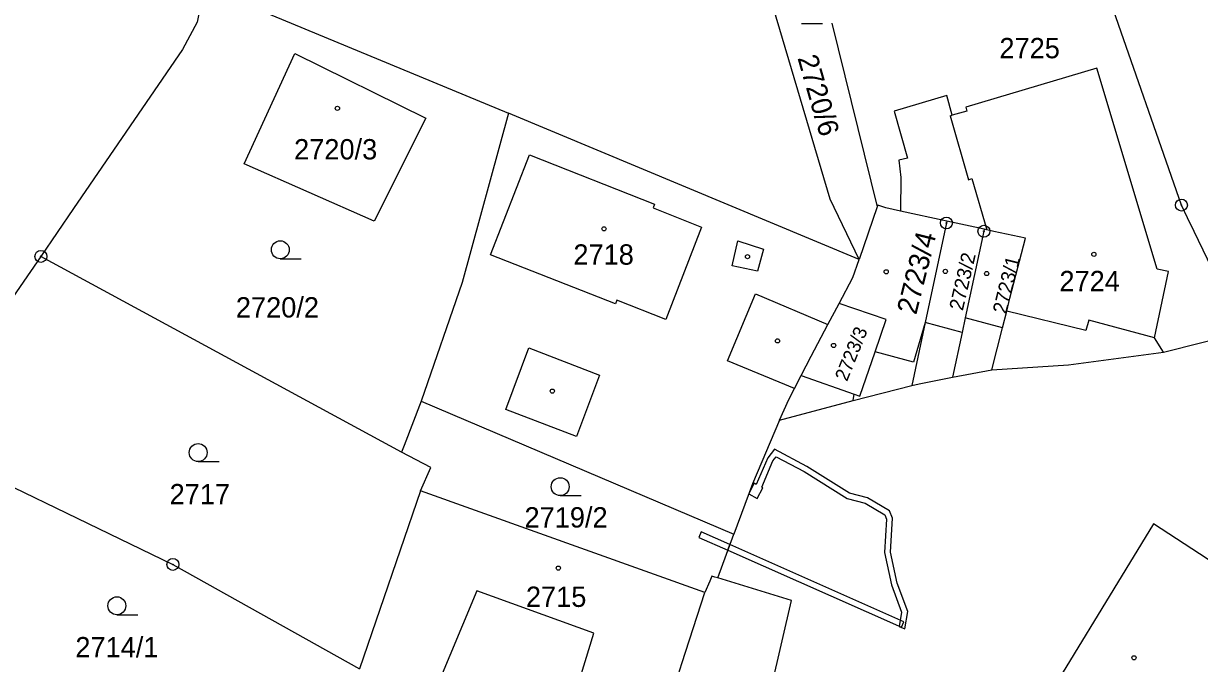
# Model space of a CAD drawing. Extents: x -644096 to -634268, y -1141430 to -1133463.
# Drawn here: x -639495.8 to -639397.4, y -1138389.6 to -1138336.1 of the extents above; entities that cross this region are included whole.
import ezdxf

# ---------------------------------------------------------------- set-up
doc = ezdxf.new("R2010")
doc.units = 0
for name, color, linetype in [('_CIVIL_CONSTRUCTION', 7, 'Continuous'), ('B_Hranice _3D', 7, 'Continuous'), ('M_Svah_Nasyp', 7, 'Continuous'), ('M_Svah_Zarez', 7, 'Continuous'), ('spodek_zarez', 7, 'Continuous'), ('svrsek_osa_sjezdy', 7, 'Continuous'), ('svrsek_osa_terminal_VRT', 7, 'Continuous'), ('svrsek_osa_VRT', 7, 'Continuous'), ('terminal_VRT', 7, 'Continuous')]:
    doc.layers.add(name, color=color, linetype=linetype)

msp = doc.modelspace()

# ---------------------------------------------------------------- linework, layer by layer
at = {"layer": '_CIVIL_CONSTRUCTION'}
for centre, radius in [((-639398.93, -1138351.24), 0.5), ((-639398.93, -1138351.24), 0.0303), ((-639418.58, -1138352.74), 0.5), ((-639418.58, -1138352.74), 0.0303), ((-639415.45, -1138353.43), 0.5), ((-639415.45, -1138353.43), 0.0303), ((-639494.32, -1138355.53), 0.5), ((-639494.32, -1138355.53), 0.0303), ((-639483.28, -1138381.29), 0.5), ((-639483.28, -1138381.29), 0.0303)]:
    msp.add_circle(centre, radius, dxfattribs=at)
at = {"layer": 'B_Hranice _3D'}
for points in [[(-639434.03, -1138374.84), (-639433.09, -1138372.64), (-639432.83, -1138372.3), (-639430.49, -1138373.53), (-639426.88, -1138375.79), (-639425.39, -1138376.18), (-639423.73, -1138377.14), (-639423.59, -1138377.51), (-639423.76, -1138380.3), (-639423.18, -1138382.99), (-639422.33, -1138385.28), (-639422.52, -1138386.47), (-639422.05, -1138386.68), (-639421.81, -1138385.22), (-639422.7, -1138382.85), (-639423.26, -1138380.26), (-639423.09, -1138377.43), (-639423.33, -1138376.8), (-639425.19, -1138375.72), (-639426.68, -1138375.33), (-639430.25, -1138373.09), (-639432.97, -1138371.66), (-639433.53, -1138372.38), (-639434.48, -1138374.61), (-639434.65, -1138374.51), (-639435.11, -1138375.4), (-639434.4, -1138375.77), (-639433.94, -1138374.88)], [(-639439.08, -1138378.57), (-639439.28, -1138379.03), (-639436.86, -1138380.1), (-639436.69, -1138379.63)], [(-639436.69, -1138379.63), (-639436.86, -1138380.1), (-639422.33, -1138386.55), (-639422.13, -1138386.09)]]:
    msp.add_lwpolyline(points, close=True, dxfattribs=at)
at = {"layer": 'M_Svah_Nasyp'}
for p, q in [((-639418.27, -1138343.77), (-639418.09, -1138343.72)), ((-639418.27, -1138343.77), (-639416.73, -1138349.12)), ((-639456.71, -1138355.41), (-639453.44, -1138347.04)), ((-639453.44, -1138347.04), (-639442.99, -1138351.16)), ((-639416.73, -1138349.12), (-639416.46, -1138349.03)), ((-639416.46, -1138349.03), (-639415.2, -1138353.32)), ((-639442.99, -1138351.16), (-639443.11, -1138351.48)), ((-639443.11, -1138351.48), (-639439.06, -1138353.08)), ((-639439.06, -1138353.08), (-639442.04, -1138360.81)), ((-639436.49, -1138356.32), (-639436.02, -1138354.23)), ((-639436.02, -1138354.23), (-639433.89, -1138354.94)), ((-639446.26, -1138359.51), (-639456.71, -1138355.41)), ((-639433.89, -1138354.94), (-639434.37, -1138356.78)), ((-639434.37, -1138356.78), (-639436.49, -1138356.32)), ((-639436.88, -1138364.28), (-639434.54, -1138358.67)), ((-639434.54, -1138358.67), (-639428.5, -1138361.23)), ((-639446.15, -1138359.2), (-639446.26, -1138359.51)), ((-639442.04, -1138360.81), (-639446.15, -1138359.2)), ((-639413.89, -1138361.52), (-639417.01, -1138360.68)), ((-639406.91, -1138361.72), (-639413.54, -1138360.11)), ((-639420.35, -1138361.06), (-639421.32, -1138364.39)), ((-639417.27, -1138361.89), (-639420.35, -1138361.06)), ((-639406.68, -1138360.87), (-639406.91, -1138361.72)), ((-639401.17, -1138362.33), (-639406.68, -1138360.87)), ((-639455.44, -1138368.34), (-639453.52, -1138363.18)), ((-639453.52, -1138363.18), (-639447.61, -1138365.46)), ((-639421.32, -1138364.39), (-639424.55, -1138363.52)), ((-639431.3, -1138366.59), (-639436.88, -1138364.28)), ((-639447.61, -1138365.46), (-639449.52, -1138370.6)), ((-639430.74, -1138365.5), (-639426.3, -1138367.05)), ((-639449.52, -1138370.6), (-639455.44, -1138368.34)), ((-639457.86, -1138383.5), (-639461.41, -1138391.99)), ((-639448.06, -1138387.04), (-639457.86, -1138383.5)), ((-639451.44, -1138397.91), (-639448.06, -1138387.04))]:
    msp.add_line(p, q, dxfattribs=at)
at = {"layer": 'M_Svah_Zarez'}
for centre in [(-639469.517, -1138343.149), (-639447.217, -1138353.229), (-639435.217, -1138355.559), (-639406.247, -1138355.359), (-639423.617, -1138356.819), (-639418.667, -1138356.789), (-639415.217, -1138356.969), (-639432.707, -1138362.599), (-639428.017, -1138362.979), (-639451.547, -1138366.799), (-639451.037, -1138381.599), (-639402.887, -1138389.099)]:
    msp.add_circle(centre, 0.175, dxfattribs=at)
at = {"layer": 'spodek_zarez'}
msp.add_circle((-638683.068, -1137056.847), 1378.084, dxfattribs=at)
at = {"layer": 'svrsek_osa_sjezdy'}
for p, q in [((-639430.693, -1138336.06), (-639428.943, -1138336.06)), ((-639474.293, -1138355.73), (-639472.543, -1138355.73)), ((-639481.163, -1138372.69), (-639479.413, -1138372.69)), ((-639450.883, -1138375.54), (-639449.133, -1138375.54)), ((-639487.963, -1138385.5), (-639486.213, -1138385.5))]:
    msp.add_line(p, q, dxfattribs=at)
for centre in [(-639474.293, -1138354.98), (-639481.163, -1138371.94), (-639450.883, -1138374.79), (-639487.963, -1138384.75)]:
    msp.add_circle(centre, 0.75, dxfattribs=at)
at = {"layer": 'svrsek_osa_terminal_VRT'}
msp.add_arc((-642050.261, -1145189.597), 8802.25, 41.4131519, 75.3170489, dxfattribs=at)
at = {"layer": 'terminal_VRT'}
for p, q in [((-639480.67, -1138333), (-639455.22, -1138343.55)), ((-639428.17, -1138336.03), (-639424.37, -1138351.38)), ((-639425.89, -1138355.78), (-639455.22, -1138343.55)), ((-639424.37, -1138351.38), (-639425.89, -1138355.78)), ((-639418.55, -1138352.59), (-639422.41, -1138351.75)), ((-639415.42, -1138353.27), (-639418.55, -1138352.59)), ((-639464.15, -1138371.91), (-639494.32, -1138355.53)), ((-639420.86, -1138366.18), (-639418.07, -1138365.64)), ((-639418.07, -1138365.64), (-639414.77, -1138365.01)), ((-639426.39, -1138367.58), (-639421.48, -1138366.34)), ((-639421.48, -1138366.34), (-639420.86, -1138366.18)), ((-639462.5, -1138367.63), (-639436.37, -1138378.75)), ((-639432.54, -1138369.23), (-639426.39, -1138367.58)), ((-639462.57, -1138375.14), (-639467.68, -1138390.03)), ((-639438.78, -1138383.65), (-639462.57, -1138375.14)), ((-639437.7, -1138382.42), (-639436.37, -1138378.75))]:
    msp.add_line(p, q, dxfattribs=at)
for points in [[(-639394.13, -1138361.19), (-639397.87, -1138353.44), (-639398.41, -1138352.32), (-639398.93, -1138351.24), (-639405.03, -1138333.71), (-639406.98, -1138317.24), (-639407.18, -1138312.98), (-639407.21, -1138312.43)], [(-639425.89, -1138355.78), (-639428.29, -1138350.74), (-639434.76, -1138328.93)], [(-639480.67, -1138333), (-639481.24, -1138335.95), (-639482.46, -1138338.24), (-639491.58, -1138351.54), (-639494.32, -1138355.53)], [(-639473.07, -1138338.58), (-639462.11, -1138343.97), (-639466.44, -1138352.59), (-639477.31, -1138347.8), (-639473.07, -1138338.58)], [(-639400.43, -1138363.53), (-639401.17, -1138362.33), (-639400.01, -1138356.8), (-639400.95, -1138356.59), (-639406.01, -1138339.8), (-639416.97, -1138343.06), (-639416.87, -1138343.38), (-639418.09, -1138343.72), (-639418.55, -1138342.08), (-639422.94, -1138343.38), (-639421.84, -1138347.31), (-639422.55, -1138347.49), (-639422.39, -1138348.93), (-639422.41, -1138351.75)], [(-639455.22, -1138343.55), (-639459.08, -1138357.72), (-639462.5, -1138367.63)], [(-639422.41, -1138351.75), (-639423.64, -1138351.48), (-639424.33, -1138351.26), (-639424.37, -1138351.38)], [(-639418.55, -1138352.59), (-639418.58, -1138352.74), (-639420.35, -1138361.06), (-639421.48, -1138366.34)], [(-639415.42, -1138353.27), (-639415.45, -1138353.43), (-639417.01, -1138360.68), (-639417.27, -1138361.89), (-639418.07, -1138365.64)], [(-639414.77, -1138365.01), (-639413.89, -1138361.52), (-639413.54, -1138360.11), (-639413.28, -1138359.04), (-639411.97, -1138354.01), (-639414.62, -1138353.44), (-639415.2, -1138353.32), (-639415.42, -1138353.27)], [(-639494.32, -1138355.53), (-639496.05, -1138358.05), (-639499.92, -1138363.66)], [(-639427.56, -1138359.46), (-639426.41, -1138357.29), (-639425.89, -1138355.78)], [(-639432.54, -1138369.23), (-639431.76, -1138367.49), (-639431.3, -1138366.59), (-639430.74, -1138365.5), (-639429.9, -1138363.88), (-639428.5, -1138361.23), (-639427.56, -1138359.46)], [(-639426.39, -1138367.58), (-639426.3, -1138367.05), (-639425.81, -1138367.22), (-639424.55, -1138363.52), (-639423.63, -1138360.8), (-639427.56, -1138359.46)], [(-639400.43, -1138363.53), (-639393.89, -1138361.91), (-639394.13, -1138361.19)], [(-639414.77, -1138365.01), (-639408.37, -1138364.6), (-639400.43, -1138363.53)], [(-639462.5, -1138367.63), (-639463.93, -1138371.35), (-639464.15, -1138371.91)], [(-639432.54, -1138369.23), (-639434.81, -1138374.55), (-639436.37, -1138378.75)], [(-639505.53, -1138370.55), (-639483.28, -1138381.29), (-639467.68, -1138390.03)], [(-639462.57, -1138375.14), (-639461.69, -1138373.18), (-639464.15, -1138371.91)], [(-639387.82, -1138379.14), (-639391.04, -1138384.51), (-639392.84, -1138383.38), (-639401.25, -1138377.89), (-639412.21, -1138395.86)], [(-639437.7, -1138382.42), (-639437.94, -1138382.35), (-639438.21, -1138382.26), (-639438.38, -1138382.68), (-639438.78, -1138383.65)], [(-639436.5, -1138405.8), (-639435.2, -1138400.18), (-639435.1, -1138399.74), (-639434.26, -1138396.11), (-639434.16, -1138395.67), (-639433.42, -1138392.47), (-639433.17, -1138391.42), (-639431.53, -1138384.32), (-639437.7, -1138382.42)], [(-639444.54, -1138401.48), (-639443.89, -1138399.46), (-639442.73, -1138395.87), (-639441.13, -1138390.92), (-639440.7, -1138389.59), (-639438.78, -1138383.65)]]:
    msp.add_lwpolyline(points, dxfattribs=at)

# ---------------------------------------------------------------- texts
at = {"layer": 'svrsek_osa_VRT'}
for s, p in [('2725', (-639414.15, -1138338.965)), ('2720/3', (-639473.14, -1138347.425)), ('2718', (-639449.78, -1138356.225)), ('2724', (-639409.13, -1138358.445)), ('2720/2', (-639478.01, -1138360.645)), ('2717', (-639483.55, -1138376.265)), ('2719/2', (-639453.87, -1138378.205)), ('2715', (-639453.751, -1138384.845)), ('2714/1', (-639491.436, -1138389.062))]:
    msp.add_text(s, height=1.7, dxfattribs=at).set_placement(p)
for s, height, rotation, p in [('2720/6', 1.7, 286, (-639431.048, -1138338.937)), ('2723/4', 1.7, 76, (-639421.106, -1138360.476)), ('2723/2', 1.19, 77, (-639417.21, -1138360.126)), ('2723/1', 1.19, 76, (-639413.581, -1138360.411)), ('2723/3', 1.14, 68, (-639426.895, -1138366.046))]:
    msp.add_text(s, height=height, rotation=rotation, dxfattribs=at).set_placement(p)

doc.saveas('drawing.dxf')
